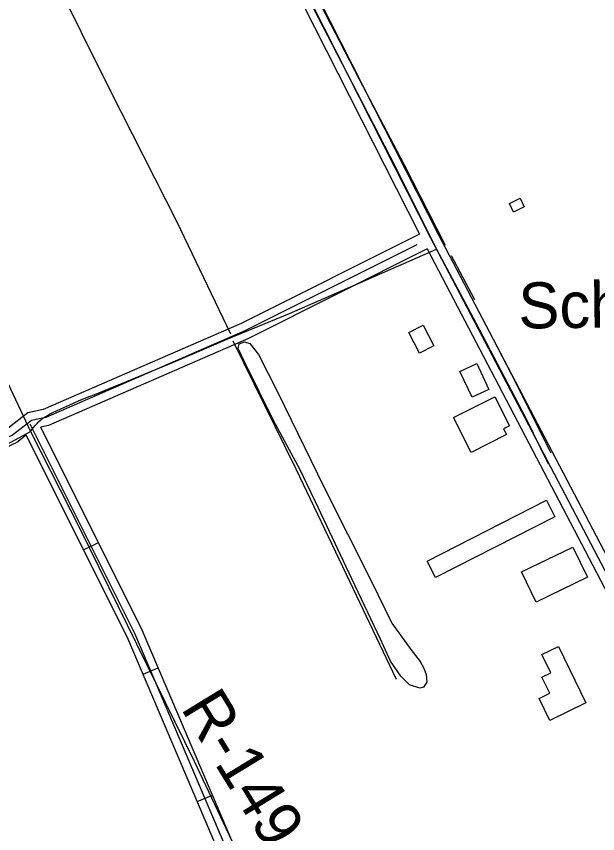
# Model space of a CAD drawing. Extents: x 3445503 to 3483459, y 540493 to 566012.
# Drawn here: x 3474367 to 3475416, y 554379 to 555855 of the extents above; entities that cross this region are included whole.
import ezdxf

# ---------------------------------------------------------------- set-up
doc = ezdxf.new("R2010")
doc.units = 0
for name, color, linetype in [('V-BLDG-IDEN', 7, 'Continuous'), ('V-BLDG-OTLN', 7, 'Continuous'), ('V-DTCH-CNTR', 7, 'Continuous'), ('V-RIVR-RANG-IDEN', 7, 'Continuous'), ('V-ROAD-CNTR', 7, 'Continuous'), ('V-SITE-VEGE', 7, 'Continuous'), ('V-SURV-IDEN', 7, 'Continuous'), ('V-TOPO-SHOR', 7, 'Continuous')]:
    doc.layers.add(name, color=color, linetype=linetype)

msp = doc.modelspace()

# ---------------------------------------------------------------- linework, layer by layer
at = {"layer": 'V-BLDG-OTLN'}
for points in [[(3475283.859, 555510.773), (3475264.806, 555501.4890000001), (3475257.224, 555517.05), (3475276.279, 555526.331)], [(3475095.119, 555246.54), (3475075.761, 555284.258), (3475101.583, 555297.51), (3475120.94, 555259.792)], [(3475189.87, 555166.971), (3475167.8370000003, 555213.405), (3475198.185, 555227.805), (3475220.215, 555181.37)], [(3475251.967, 555099.586), (3475188.051, 555067.4670000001), (3475156.4050000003, 555130.443), (3475230.8200000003, 555167.835), (3475257.108, 555115.525), (3475246.608, 555110.252)], [(3475339.294, 554951.376), (3475123.713, 554841.443), (3475108.5330000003, 554871.211), (3475324.114, 554981.1460000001)], [(3475397.801, 554842.166), (3475305.3200000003, 554797.311), (3475278.968, 554851.638), (3475371.45, 554896.498)], [(3475345.559, 554716.724), (3475395.059, 554615.111), (3475330.281, 554583.553), (3475311.023, 554623.088), (3475330.234, 554632.447), (3475315.924, 554661.819), (3475331.8000000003, 554669.555), (3475315.869, 554702.261)]]:
    msp.add_lwpolyline(points, close=True, dxfattribs=at)
at = {"layer": 'V-DTCH-CNTR'}
for points in [[(3473060.636, 556532.805), (3473135.296, 556367.754), (3473240.977, 556140.547), (3473343.026, 555922.316), (3473428.319, 555740.767), (3473473.537, 555646.426), (3473487.464, 555617.553), (3473495.897, 555602.775), (3473520.733, 555554.838), (3473598.4220000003, 555394.6), (3473682.302, 555220.514), (3473758.449, 555055.074), (3473844.3710000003, 554862.343), (3473947.633, 554905.605), (3474053.512, 554949.959), (3474202.81, 555014.352), (3474335.674, 555074.442), (3474392.44, 555105.05)], [(3475125.6010000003, 555434.599), (3475051.515, 555583.254), (3474963.873, 555753.653), (3474878.039, 555918.818)], [(3474392.44, 555105.05), (3474395.17, 555108.947), (3474398.088, 555112.705), (3474401.1890000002, 555116.316), (3474404.4620000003, 555119.769), (3474407.9020000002, 555123.06), (3474411.4990000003, 555126.175), (3474415.245, 555129.112), (3474419.132, 555131.86), (3474423.148, 555134.414), (3474427.285, 555136.767), (3474431.532, 555138.915), (3474447.414, 555146.3), (3474463.403, 555153.45), (3474479.4960000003, 555160.3640000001), (3474495.69, 555167.0380000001), (3474511.98, 555173.473), (3474650.769, 555230.154), (3474748.802, 555272.353), (3474859.912, 555318.14), (3474988.265, 555374.181), (3475125.6010000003, 555434.599), (3475196.491, 555301.252), (3475285.9930000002, 555130.461), (3475327.221, 555046.594)], [(3474302.049, 555297.828), (3474392.44, 555105.05), (3474482.63, 554928.664), (3474584.055, 554721.988), (3474688.4050000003, 554510.067), (3474761.67, 554354.345)]]:
    msp.add_lwpolyline(points, dxfattribs=at)
at = {"layer": 'V-ROAD-CNTR'}
for p, q in [((3474488.4529850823, 554891.5681905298), (3474515.28393142, 554904.9891636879)), ((3474595.8157703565, 554666.9216398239), (3474623.417715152, 554678.674616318)), ((3474693.749574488, 554436.9030998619), (3474721.3515192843, 554448.6550763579))]:
    msp.add_line(p, q, dxfattribs=at)
for points in [[(3474673.0276159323, 556293.8353859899), (3475094.719772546, 555461.5280506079)], [(3474686.40858917, 556300.614372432), (3475114.9087321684, 555454.869063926), (3475652.312657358, 554428.10411746)], [(3474699.789562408, 556307.3933588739), (3475128.244705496, 555461.73705019), (3475665.602630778, 554435.0601035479)], [(3475094.719772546, 555461.5280506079), (3474773.217415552, 555300.3673729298), (3474415.843130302, 555144.988683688), (3474387.8221863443, 555139.0746955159), (3474352.2392575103, 555111.201751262), (3474201.881558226, 555040.8038920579), (3474048.290865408, 554972.476028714), (3473849.7282625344, 554895.44818277), (3473847.3162673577, 554895.4841826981), (3473832.76029647, 554915.1341433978), (3473700.0105619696, 555221.1425313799)], [(3475090.254781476, 555442.511088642), (3474779.57340284, 555286.774400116), (3474420.42912113, 555130.625712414), (3474394.32917333, 555125.1177234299), (3474360.1452416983, 555098.340776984), (3474208.110545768, 555027.15791935), (3474054.05485388, 554958.6230564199), (3473852.4252571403, 554880.4052128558), (3473839.67528264, 554880.5992124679), (3473819.6833226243, 554907.5871584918), (3473686.249589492, 555215.17254332)], [(3475108.4537450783, 555434.854103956), (3474785.9293901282, 555273.1814273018), (3474425.015111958, 555116.2627411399), (3474411.0761398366, 555113.321747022)], [(3475108.4537450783, 555434.854103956), (3475639.022683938, 554421.1481313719)], [(3474384.8701922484, 555098.654776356), (3474368.051225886, 555085.479802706), (3474214.33953331, 555013.511946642), (3474059.818842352, 554944.770084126), (3473855.1222517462, 554865.3622429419), (3473832.034297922, 554865.7142422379), (3473806.6063487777, 554900.0401735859), (3473672.488617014, 555209.2025552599)], [(3474923.0061159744, 553936.738100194), (3474580.8068003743, 554740.46349274), (3474391.862178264, 555118.2057372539)], [(3474936.8070883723, 553942.6140884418), (3474594.4277731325, 554746.762480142), (3474411.0761398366, 555113.321747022)], [(3474909.205143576, 553930.8621119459), (3474567.1858276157, 554734.164505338), (3474384.8701922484, 555098.654776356)]]:
    msp.add_lwpolyline(points, dxfattribs=at)
at = {"layer": 'V-SITE-VEGE'}
msp.add_lwpolyline([(3474879.325, 555035.8910000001), (3474831.398, 555124.889), (3474780.108, 555228.89), (3474767.417, 555255.057), (3474769.082, 555263.335), (3474778.9960000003, 555267.182), (3474788.4390000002, 555263.925), (3474804.035, 555244.414), (3474838.869, 555175.73), (3474922.796, 555004.253), (3475006.7660000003, 554836.727), (3475045.0640000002, 554759.323), (3475079.325, 554711.576), (3475096.08, 554689.68), (3475102.67, 554677.765), (3475106.895, 554666.27), (3475108.3370000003, 554652.827), (3475102.3200000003, 554643.805), (3475095.187, 554641.509), (3475077.0840000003, 554647.621), (3475061.053, 554663.187), (3475042.375, 554690.235), (3475024.228, 554730.311), (3474972.436, 554839.451), (3474907.127, 554978.35), (3474891.269, 555010.504)], close=True, dxfattribs=at)
at = {"layer": 'V-TOPO-SHOR'}
msp.add_line((3475194.662, 555342.943), (3475152.643, 555422.35), dxfattribs=at)
for points in [[(3475142.035, 555441.085), (3475067.176, 555587.1410000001), (3474986.815, 555741.074), (3474899.889, 555908.859), (3474822.145, 556063.882), (3474740.7660000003, 556227.511), (3474689.355, 556335.326)], [(3474754.358, 555281.087), (3474656.626, 555484.372), (3474537.25, 555720.289), (3474431.79, 555932.968), (3474336.884, 556121.322)], [(3475053.377, 554657.39), (3474963.326, 554847.186), (3474872.164, 555037.363), (3474758.698, 555268.378)], [(3475332.609, 555065.857), (3475261.431, 555207.405), (3475228.194, 555271.448)]]:
    msp.add_lwpolyline(points, dxfattribs=at)

# ---------------------------------------------------------------- texts
at = {"layer": 'V-BLDG-IDEN'}
msp.add_text('Sch.', height=82.99983200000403, rotation=0.6418443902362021, dxfattribs=at).set_placement((3475273.730529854, 555291.1204860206))
at = {"layer": 'V-RIVR-RANG-IDEN'}
msp.add_text('R-149.2', height=82.99999799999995, rotation=301.44857847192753, dxfattribs=at).set_placement((3474662.801, 554605.922))
at = {"layer": 'V-SURV-IDEN'}
msp.add_text('4060+34.3', height=100, rotation=316.0076965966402, dxfattribs=at).set_placement((3474093.7990228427, 554441.8570188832))

doc.saveas('drawing.dxf')
